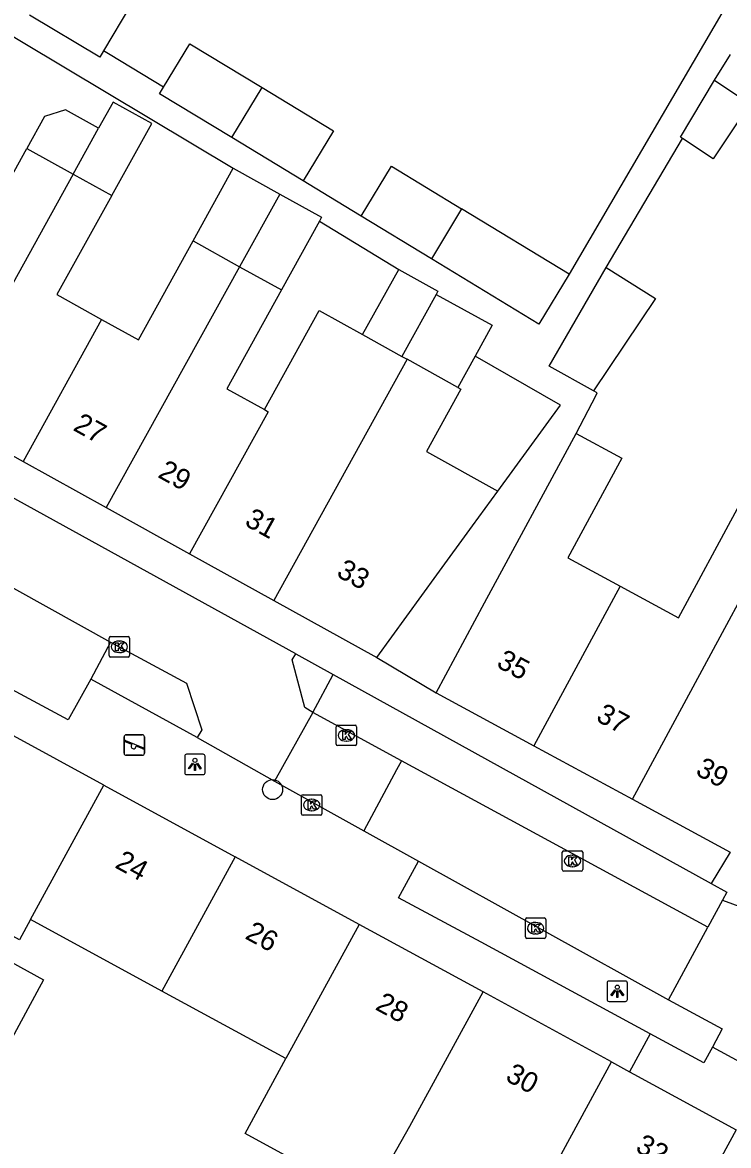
# Model space of a CAD drawing. Extents: x 160107 to 160928, y 382056 to 382918.
# Drawn here: x 160363 to 160397.5, y 382175.7 to 382230.6 of the extents above; entities that cross this region are included whole.
import ezdxf

# ---------------------------------------------------------------- set-up
doc = ezdxf.new("R2010")
doc.units = 0
for name, color, linetype in [('IMGEO_Boom', 7, 'Continuous'), ('IMGEO_Kolk', 7, 'Continuous'), ('IMGEO_Lichtpunt', 7, 'Continuous'), ('IMGEO_Pand', 7, 'Continuous'), ('IMGEO_Pand_nummerreeks', 7, 'Continuous'), ('IMGEO_Parkeervlak_open', 7, 'Continuous'), ('IMGEO_Rijbaan_lokaal_open', 7, 'Continuous'), ('IMGEO_Speelvoorziening', 7, 'Continuous'), ('IMGEO_Voetpad_open', 7, 'Continuous'), ('IMGEO_Woonerf_open', 7, 'Continuous')]:
    doc.layers.add(name, color=color, linetype=linetype)

msp = doc.modelspace()

# ---------------------------------------------------------------- linework, layer by layer
at = {"layer": 'IMGEO_Boom'}
msp.add_circle((160375.195, 382193.129), 0.489, dxfattribs=at)
at = {"layer": 'IMGEO_Kolk'}
for p, q in [((160367.193, 382199.682), (160367.193, 382200.534)), ((160367.268, 382200.608), (160368.12, 382200.608)), ((160367.681, 382200.388), (160367.706, 382200.388)), ((160368.194, 382200.534), (160368.194, 382199.682)), ((160367.704, 382199.828), (160367.679, 382199.828)), ((160368.12, 382199.608), (160367.268, 382199.608)), ((160378.307, 382195.35), (160378.307, 382196.202)), ((160378.382, 382196.276), (160379.234, 382196.276)), ((160378.795, 382196.056), (160378.82, 382196.056)), ((160379.308, 382196.202), (160379.308, 382195.35)), ((160379.234, 382195.276), (160378.382, 382195.276)), ((160378.818, 382195.496), (160378.793, 382195.496)), ((160376.609, 382191.948), (160376.609, 382192.8)), ((160376.684, 382192.874), (160377.536, 382192.874)), ((160377.097, 382192.654), (160377.122, 382192.654)), ((160377.61, 382192.8), (160377.61, 382191.948)), ((160377.12, 382192.094), (160377.095, 382192.094)), ((160377.536, 382191.874), (160376.684, 382191.874)), ((160389.369, 382189.213), (160389.369, 382190.065)), ((160389.444, 382190.139), (160390.296, 382190.139)), ((160389.857, 382189.919), (160389.882, 382189.919)), ((160390.37, 382190.065), (160390.37, 382189.213)), ((160389.88, 382189.359), (160389.855, 382189.359)), ((160390.296, 382189.139), (160389.444, 382189.139)), ((160387.563, 382185.926), (160387.563, 382186.778)), ((160387.638, 382186.852), (160388.49, 382186.852)), ((160388.051, 382186.632), (160388.076, 382186.632)), ((160388.564, 382186.778), (160388.564, 382185.926)), ((160388.074, 382186.072), (160388.049, 382186.072)), ((160388.49, 382185.852), (160387.638, 382185.852))]:
    msp.add_line(p, q, dxfattribs=at)
for points in [[(160367.193, 382199.682), (160367.193, 382200.534)], [(160367.268, 382200.608), (160368.12, 382200.608)], [(160367.514, 382200.308), (160367.637, 382200.308), (160367.637, 382200.157), (160367.767, 382200.308), (160367.931, 382200.308), (160367.785, 382200.157), (160367.938, 382199.908), (160367.786, 382199.908), (160367.701, 382200.072), (160367.637, 382200.005), (160367.637, 382199.908), (160367.514, 382199.908), (160367.514, 382200.308)], [(160368.194, 382200.534), (160368.194, 382199.682)], [(160368.12, 382199.608), (160367.268, 382199.608)], [(160378.307, 382195.35), (160378.307, 382196.202)], [(160378.382, 382196.276), (160379.234, 382196.276)], [(160378.628, 382195.976), (160378.751, 382195.976), (160378.751, 382195.825), (160378.881, 382195.976), (160379.045, 382195.976), (160378.899, 382195.825), (160379.052, 382195.576), (160378.9, 382195.576), (160378.815, 382195.74), (160378.751, 382195.673), (160378.751, 382195.576), (160378.628, 382195.576), (160378.628, 382195.976)], [(160379.308, 382196.202), (160379.308, 382195.35)], [(160379.234, 382195.276), (160378.382, 382195.276)], [(160376.609, 382191.948), (160376.609, 382192.8)], [(160376.684, 382192.874), (160377.536, 382192.874)], [(160376.93, 382192.574), (160377.053, 382192.574), (160377.053, 382192.423), (160377.183, 382192.574), (160377.347, 382192.574), (160377.201, 382192.423), (160377.354, 382192.174), (160377.202, 382192.174), (160377.117, 382192.338), (160377.053, 382192.271), (160377.053, 382192.174), (160376.93, 382192.174), (160376.93, 382192.574)], [(160377.61, 382192.8), (160377.61, 382191.948)], [(160377.536, 382191.874), (160376.684, 382191.874)], [(160389.369, 382189.213), (160389.369, 382190.065)], [(160389.444, 382190.139), (160390.296, 382190.139)], [(160389.69, 382189.839), (160389.813, 382189.839), (160389.813, 382189.688), (160389.943, 382189.839), (160390.107, 382189.839), (160389.961, 382189.688), (160390.114, 382189.439), (160389.962, 382189.439), (160389.877, 382189.603), (160389.813, 382189.536), (160389.813, 382189.439), (160389.69, 382189.439), (160389.69, 382189.839)], [(160390.37, 382190.065), (160390.37, 382189.213)], [(160390.296, 382189.139), (160389.444, 382189.139)], [(160387.563, 382185.926), (160387.563, 382186.778)], [(160387.638, 382186.852), (160388.49, 382186.852)], [(160387.884, 382186.552), (160388.007, 382186.552), (160388.007, 382186.401), (160388.137, 382186.552), (160388.301, 382186.552), (160388.155, 382186.401), (160388.308, 382186.152), (160388.156, 382186.152), (160388.071, 382186.316), (160388.007, 382186.249), (160388.007, 382186.152), (160387.884, 382186.152), (160387.884, 382186.552)], [(160388.564, 382186.778), (160388.564, 382185.926)], [(160388.49, 382185.852), (160387.638, 382185.852)]]:
    msp.add_lwpolyline(points, dxfattribs=at)
for centre, start, end in [((160367.27, 382200.532), 91.552, 178.448), ((160367.27, 382200.532), 91.552, 178.448), ((160368.118, 382200.532), 1.552, 88.448), ((160368.118, 382200.532), 1.552, 88.448), ((160367.27, 382199.684), 181.552, 268.448), ((160367.27, 382199.684), 181.552, 268.448), ((160368.118, 382199.684), 271.552, 358.448), ((160368.118, 382199.684), 271.552, 358.448), ((160378.384, 382196.2), 91.552, 178.448), ((160378.384, 382196.2), 91.552, 178.448), ((160379.232, 382196.2), 1.552, 88.448), ((160379.232, 382196.2), 1.552, 88.448), ((160378.384, 382195.352), 181.552, 268.448), ((160378.384, 382195.352), 181.552, 268.448), ((160379.232, 382195.352), 271.552, 358.448), ((160379.232, 382195.352), 271.552, 358.448), ((160376.686, 382192.798), 91.552, 178.448), ((160376.686, 382192.798), 91.552, 178.448), ((160377.534, 382192.798), 1.552, 88.448), ((160377.534, 382192.798), 1.552, 88.448), ((160376.686, 382191.95), 181.552, 268.448), ((160376.686, 382191.95), 181.552, 268.448), ((160377.534, 382191.95), 271.552, 358.448), ((160377.534, 382191.95), 271.552, 358.448), ((160389.446, 382190.063), 91.552, 178.448), ((160389.446, 382190.063), 91.552, 178.448), ((160390.294, 382190.063), 1.552, 88.448), ((160390.294, 382190.063), 1.552, 88.448), ((160389.446, 382189.215), 181.552, 268.448), ((160389.446, 382189.215), 181.552, 268.448), ((160390.294, 382189.215), 271.552, 358.448), ((160390.294, 382189.215), 271.552, 358.448), ((160387.64, 382186.776), 91.552, 178.448), ((160387.64, 382186.776), 91.552, 178.448), ((160388.488, 382186.776), 1.552, 88.448), ((160388.488, 382186.776), 1.552, 88.448), ((160387.64, 382185.928), 181.552, 268.448), ((160387.64, 382185.928), 181.552, 268.448), ((160388.488, 382185.928), 271.552, 358.448), ((160388.488, 382185.928), 271.552, 358.448)]:
    msp.add_arc(centre, 0.0765, start, end, dxfattribs=at)
for centre, major_axis, ratio, start_param, end_param in [((160367.68, 382200.108), (-0.387, 0.002), 0.722429, 4.712389, 7.853982), ((160367.705, 382200.108), (-0.39, 0.002), 0.717154, 1.570796, 4.712389), ((160378.794, 382195.776), (-0.387, 0.002), 0.722429, 4.712389, 7.853982), ((160378.819, 382195.776), (-0.39, 0.002), 0.717154, 1.570796, 4.712389), ((160377.096, 382192.374), (-0.387, 0.002), 0.722429, 4.712389, 7.853982), ((160377.121, 382192.374), (-0.39, 0.002), 0.717154, 1.570796, 4.712389), ((160389.856, 382189.639), (-0.387, 0.002), 0.722429, 4.712389, 7.853982), ((160389.881, 382189.639), (-0.39, 0.002), 0.717154, 1.570796, 4.712389), ((160388.05, 382186.352), (-0.387, 0.002), 0.722429, 4.712389, 7.853982), ((160388.075, 382186.352), (-0.39, 0.002), 0.717154, 1.570796, 4.712389)]:
    msp.add_ellipse(centre, major_axis=major_axis, ratio=ratio, start_param=start_param, end_param=end_param, dxfattribs=at)
at = {"layer": 'IMGEO_Lichtpunt'}
for p, q in [((160370.895, 382194.761), (160370.895, 382193.954)), ((160370.895, 382194.761), (160370.895, 382193.954)), ((160371.797, 382194.856), (160370.989, 382194.856)), ((160371.797, 382194.856), (160370.989, 382194.856)), ((160371.891, 382193.954), (160371.891, 382194.761)), ((160371.891, 382193.954), (160371.891, 382194.761)), ((160370.989, 382193.86), (160371.797, 382193.86)), ((160370.989, 382193.86), (160371.797, 382193.86)), ((160392.465, 382183.766), (160391.657, 382183.766)), ((160392.465, 382183.766), (160391.657, 382183.766)), ((160391.563, 382183.671), (160391.563, 382182.864)), ((160391.563, 382183.671), (160391.563, 382182.864)), ((160392.559, 382182.864), (160392.559, 382183.671)), ((160392.559, 382182.864), (160392.559, 382183.671)), ((160391.657, 382182.77), (160392.465, 382182.77)), ((160391.657, 382182.77), (160392.465, 382182.77))]:
    msp.add_line(p, q, dxfattribs=at)
for points in [[(160371.269, 382194.425), (160371.308, 382194.397), (160371.12, 382194.135), (160371.082, 382194.162), (160371.269, 382194.425)], [(160371.371, 382194.377), (160371.418, 382194.377), (160371.418, 382194.055), (160371.371, 382194.055), (160371.371, 382194.377)], [(160371.481, 382194.397), (160371.519, 382194.424), (160371.706, 382194.162), (160371.667, 382194.134), (160371.481, 382194.397)], [(160391.937, 382183.335), (160391.976, 382183.307), (160391.788, 382183.045), (160391.75, 382183.072), (160391.937, 382183.335)], [(160392.039, 382183.287), (160392.086, 382183.287), (160392.086, 382182.965), (160392.039, 382182.965), (160392.039, 382183.287)], [(160392.149, 382183.307), (160392.187, 382183.334), (160392.374, 382183.072), (160392.335, 382183.044), (160392.149, 382183.307)]]:
    msp.add_lwpolyline(points, dxfattribs=at)
for centre in [(160371.394, 382194.559), (160392.062, 382183.469)]:
    msp.add_circle(centre, 0.0994, dxfattribs=at)
for centre, start, end in [((160370.989, 382194.761), 90, 180), ((160370.989, 382194.761), 90, 180), ((160371.797, 382194.761), 0, 90), ((160371.797, 382194.761), 0, 90), ((160370.989, 382193.954), 180, 270), ((160370.989, 382193.954), 180, 270), ((160371.797, 382193.954), 270, 0), ((160371.797, 382193.954), 270, 360), ((160391.657, 382183.671), 90, 180), ((160391.657, 382183.671), 90, 180), ((160392.465, 382183.671), 0, 90), ((160392.465, 382183.671), 0, 90), ((160391.657, 382182.864), 180, 270), ((160391.657, 382182.864), 180, 270), ((160392.465, 382182.864), 270, 0), ((160392.465, 382182.864), 270, 360)]:
    msp.add_arc(centre, 0.0946, start, end, dxfattribs=at)
at = {"layer": 'IMGEO_Pand'}
for points in [[(160364.821, 382233.506), (160368.249, 382231.454), (160366.921, 382229.242)], [(160366.921, 382229.242), (160366.734, 382228.93), (160363.308, 382230.987)], [(160369.858, 382227.461), (160371.151, 382229.592), (160374.677, 382227.452)], [(160395.258, 382224.957), (160395.147, 382225.031), (160396.812, 382227.817)], [(160396.812, 382227.817), (160398.548, 382226.658), (160396.748, 382223.962), (160395.258, 382224.957)], [(160373.205, 382225), (160369.667, 382227.147), (160369.858, 382227.461)], [(160373.205, 382225), (160374.677, 382227.452)], [(160374.677, 382227.452), (160378.174, 382225.33), (160376.69, 382222.885)], [(160367.324, 382222.165), (160369.279, 382225.694), (160367.388, 382226.741), (160366.682, 382225.467)], [(160366.682, 382225.467), (160365.067, 382226.356), (160364.04, 382226.034), (160363.171, 382224.465)], [(160365.433, 382223.212), (160366.682, 382225.467)], [(160376.69, 382222.885), (160373.205, 382225)], [(160358.669, 382220.617), (160360.483, 382219.612), (160363.171, 382224.465)], [(160363.171, 382224.465), (160365.433, 382223.212)], [(160371.305, 382219.948), (160373.273, 382223.501)], [(160373.273, 382223.501), (160375.549, 382222.24)], [(160379.534, 382221.16), (160381.017, 382223.605), (160384.438, 382221.528)], [(160365.433, 382223.212), (160358.906, 382211.429)], [(160365.433, 382223.212), (160367.324, 382222.165)], [(160375.549, 382222.24), (160373.581, 382218.687)], [(160375.549, 382222.24), (160377.596, 382221.105), (160377.494, 382220.921)], [(160367.324, 382222.165), (160364.642, 382217.325), (160366.828, 382216.114)], [(160382.966, 382219.077), (160379.534, 382221.16)], [(160384.438, 382221.528), (160382.966, 382219.077)], [(160389.707, 382218.331), (160384.438, 382221.528)], [(160377.494, 382220.921), (160375.628, 382217.553)], [(160366.828, 382216.114), (160368.628, 382215.117), (160371.305, 382219.948)], [(160371.305, 382219.948), (160373.581, 382218.687)], [(160389.707, 382218.331), (160388.224, 382215.886), (160382.966, 382219.077)], [(160373.581, 382218.687), (160367.059, 382206.912)], [(160373.581, 382218.687), (160375.628, 382217.553)], [(160379.602, 382215.37), (160381.366, 382218.554)], [(160381.366, 382218.554), (160383.287, 382217.49), (160383.203, 382217.339)], [(160390.9, 382212.619), (160388.73, 382213.828), (160391.516, 382218.644)], [(160391.516, 382218.644), (160393.929, 382217.14), (160390.9, 382212.619)], [(160375.628, 382217.553), (160372.952, 382212.724), (160374.797, 382211.703)], [(160383.203, 382217.339), (160381.523, 382214.305)], [(160383.203, 382217.339), (160385.933, 382215.827), (160385.101, 382214.324)], [(160374.797, 382211.703), (160377.479, 382216.546), (160379.602, 382215.37)], [(160366.828, 382216.114), (160362.982, 382209.171)], [(160379.602, 382215.37), (160381.523, 382214.305)], [(160381.78, 382214.163), (160375.251, 382202.374)], [(160381.523, 382214.305), (160381.78, 382214.163)], [(160384.253, 382212.793), (160381.78, 382214.163)], [(160385.101, 382214.324), (160384.253, 382212.793)], [(160384.253, 382212.793), (160384.407, 382212.708), (160382.719, 382209.661), (160386.216, 382207.724)], [(160392.197, 382203.077), (160395.058, 382201.529), (160400.835, 382212.211)], [(160358.906, 382211.429), (160362.982, 382209.171)], [(160374.797, 382211.703), (160374.982, 382211.6), (160371.135, 382204.654)], [(160392.804, 382192.661), (160402.71, 382210.969)], [(160383.191, 382197.861), (160385.57, 382202.259), (160390.049, 382210.54)], [(160390.049, 382210.54), (160392.286, 382209.33), (160389.649, 382204.455), (160392.197, 382203.077)], [(160362.982, 382209.171), (160367.059, 382206.912)], [(160380.289, 382199.583), (160383.233, 382203.626), (160384.978, 382206.023), (160386.216, 382207.724)], [(160367.059, 382206.912), (160371.135, 382204.654)], [(160371.135, 382204.654), (160375.251, 382202.374)], [(160392.197, 382203.077), (160387.976, 382195.273)], [(160375.251, 382202.374), (160380.289, 382199.583)], [(160383.191, 382197.861), (160387.976, 382195.273)], [(160366.933, 382193.346), (160359.838, 382197.211)], [(160387.976, 382195.273), (160392.804, 382192.661)], [(160363.355, 382186.78), (160366.933, 382193.346)], [(160366.933, 382193.346), (160373.356, 382189.847)], [(160392.804, 382192.661), (160397.584, 382190.075)], [(160373.356, 382189.847), (160369.779, 382183.28)], [(160379.425, 382186.54), (160373.356, 382189.847)], [(160363.355, 382186.78), (160362.809, 382185.778), (160361.317, 382186.59), (160360.772, 382185.588)], [(160369.779, 382183.28), (160363.355, 382186.78)], [(160379.425, 382186.54), (160375.848, 382179.974)], [(160385.493, 382183.235), (160379.425, 382186.54)], [(160362.382, 382184.711), (160363.992, 382183.834), (160360.994, 382178.328), (160359.386, 382179.204)], [(160375.848, 382179.974), (160369.779, 382183.28)], [(160379.861, 382173.038), (160381.915, 382176.669), (160385.493, 382183.235)], [(160391.779, 382179.81), (160385.493, 382183.235)], [(160379.861, 382173.038), (160377.919, 382174.096), (160373.853, 382176.311), (160375.848, 382179.974)], [(160388.201, 382173.244), (160391.779, 382179.81)], [(160391.779, 382179.81), (160392.657, 382179.331)], [(160392.657, 382179.331), (160392.869, 382179.216), (160397.879, 382176.487)], [(160397.879, 382176.487), (160394.3, 382169.921), (160393.227, 382168.109)]]:
    msp.add_lwpolyline(points, dxfattribs=at)
at = {"layer": 'IMGEO_Parkeervlak_open'}
for points in [[(160357.907, 382205.526), (160367.256, 382200.334)], [(160367.256, 382200.334), (160366.293, 382198.53)], [(160377.171, 382196.897), (160378.158, 382198.749)], [(160381.51, 382194.539), (160377.171, 382196.897)], [(160396.494, 382186.399), (160381.51, 382194.539)], [(160382.342, 382189.627), (160394.567, 382182.852)]]:
    msp.add_lwpolyline(points, dxfattribs=at)
at = {"layer": 'IMGEO_Rijbaan_lokaal_open'}
for points in [[(160397.212, 382187.721), (160396.494, 382186.399)], [(160397.212, 382187.721), (160398.682, 382187.178)], [(160394.567, 382182.852), (160396.494, 382186.399)], [(160394.567, 382182.852), (160397.194, 382181.425), (160396.713, 382180.54)], [(160400.786, 382178.341), (160396.713, 382180.54)]]:
    msp.add_lwpolyline(points, dxfattribs=at)
at = {"layer": 'IMGEO_Speelvoorziening'}
for p, q in [((160367.931, 382194.905), (160367.931, 382195.705)), ((160367.931, 382195.705), (160367.931, 382194.905)), ((160368.314, 382195.333), (160367.975, 382195.47)), ((160368, 382195.53), (160368.876, 382195.177)), ((160368.031, 382195.805), (160368.821, 382195.805)), ((160368.821, 382195.805), (160368.031, 382195.805)), ((160368.921, 382195.705), (160368.921, 382194.905)), ((160368.921, 382194.905), (160368.921, 382195.705)), ((160368.821, 382194.805), (160368.031, 382194.805)), ((160368.031, 382194.805), (160368.821, 382194.805)), ((160368.852, 382195.117), (160368.512, 382195.254))]:
    msp.add_line(p, q, dxfattribs=at)
for centre, radius, start, end in [((160368.031, 382195.705), 0.1, 90, 180), ((160368.031, 382195.705), 0.1, 90, 180), ((160367.988, 382195.5), 0.0327, 68.078, 248.078), ((160368.393, 382195.243), 0.12, 130.9928, 5.1632), ((160368.821, 382195.705), 0.1, 0, 90), ((160368.821, 382195.705), 0.1, 360, 90), ((160368.031, 382194.905), 0.1, 180, 270), ((160368.031, 382194.905), 0.1, 180, 270), ((160368.821, 382194.905), 0.1, 270, 0), ((160368.821, 382194.905), 0.1, 270, 0), ((160368.864, 382195.147), 0.0327, 248.078, 68.078)]:
    msp.add_arc(centre, radius, start, end, dxfattribs=at)
at = {"layer": 'IMGEO_Voetpad_open'}
for points in [[(160354.49, 382234.732), (160356.752, 382233.387), (160373.273, 382223.501)], [(160397.289, 382231.285), (160389.707, 382218.331)], [(160369.858, 382227.461), (160367.241, 382229.049), (160366.921, 382229.242)], [(160396.812, 382227.817), (160397.602, 382229.073)], [(160391.516, 382218.644), (160395.258, 382224.957)], [(160379.534, 382221.16), (160377.95, 382222.121), (160376.69, 382222.885)], [(160377.494, 382220.921), (160381.366, 382218.554)], [(160376.326, 382199.761), (160339.939, 382219.805)], [(160386.216, 382207.724), (160389.276, 382211.927), (160385.101, 382214.324)], [(160390.049, 382210.54), (160391.023, 382212.405), (160391.082, 382212.518), (160390.9, 382212.619)], [(160366.293, 382198.53), (160365.195, 382196.531), (160355.809, 382201.58)], [(160376.326, 382199.761), (160378.158, 382198.749)], [(160380.289, 382199.583), (160383.191, 382197.861)], [(160378.158, 382198.749), (160396.659, 382188.529)], [(160371.499, 382195.671), (160366.293, 382198.53)], [(160371.499, 382195.671), (160375.281, 382193.541)], [(160375.281, 382193.541), (160379.655, 382191.116)], [(160379.655, 382191.116), (160382.342, 382189.627)], [(160397.584, 382190.075), (160396.659, 382188.529)], [(160393.662, 382181.186), (160385.393, 382185.668), (160381.352, 382187.841), (160382.342, 382189.627)], [(160396.659, 382188.529), (160397.422, 382188.108), (160397.212, 382187.721)], [(160393.662, 382181.186), (160392.657, 382179.331)], [(160396.713, 382180.54), (160396.29, 382179.762), (160393.662, 382181.186)]]:
    msp.add_lwpolyline(points, dxfattribs=at)
at = {"layer": 'IMGEO_Woonerf_open'}
for points in [[(160367.256, 382200.334), (160370.985, 382198.327), (160371.728, 382196.05), (160371.499, 382195.671)], [(160377.171, 382196.897), (160376.776, 382197.141), (160376.157, 382199.476), (160376.326, 382199.761)], [(160377.171, 382196.897), (160375.281, 382193.541)], [(160381.51, 382194.539), (160381.265, 382194.087), (160379.655, 382191.116)]]:
    msp.add_lwpolyline(points, dxfattribs=at)

# ---------------------------------------------------------------- texts
at = {"layer": 'IMGEO_Pand_nummerreeks'}
for s, rotation, p in [('27', 331.0155, (160365.384, 382210.722)), ('29', 331.0141, (160369.53, 382208.425)), ('31', 331.0141, (160373.775, 382206.073)), ('33', 331.0026, (160378.269, 382203.585)), ('35', 331.5899, (160386.098, 382199.153)), ('37', 331.5899, (160390.969, 382196.519)), ('39', 331.5899, (160395.839, 382193.884)), ('24', 331.4189, (160367.431, 382189.338)), ('26', 331.4189, (160373.798, 382185.869)), ('28', 331.4209, (160380.169, 382182.4)), ('30', 331.4189, (160386.536, 382178.931)), ('32', 331.4189, (160392.899, 382175.465))]:
    msp.add_text(s, height=1, rotation=rotation, dxfattribs=at).set_placement(p)

doc.saveas('drawing.dxf')
